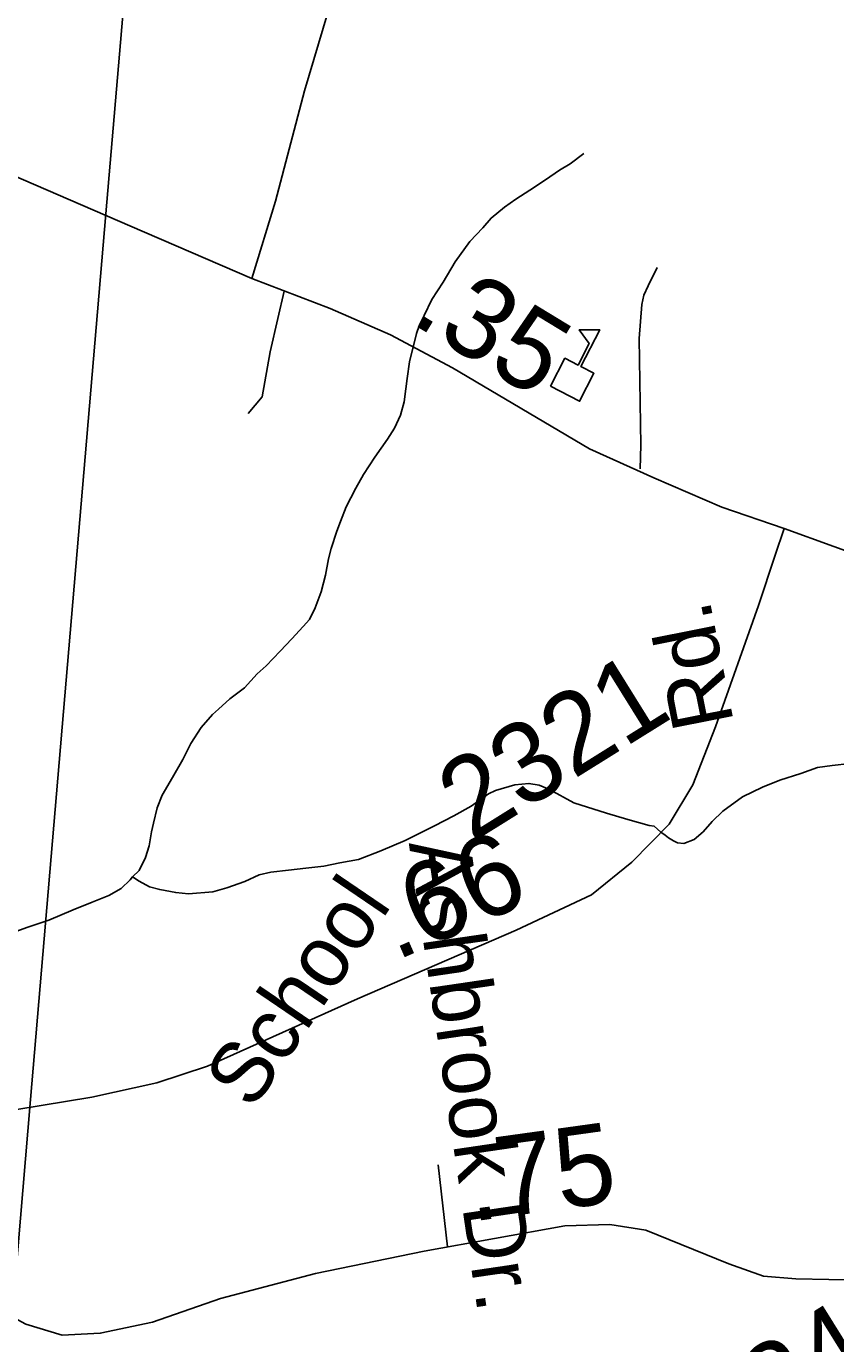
# Model space of a CAD drawing. Extents: x 2001466 to 31450019, y -30647475 to 847247.
# Drawn here: x 2171193 to 2173713, y 764612 to 768711 of the extents above; entities that cross this region are included whole.
import ezdxf

# ---------------------------------------------------------------- set-up
doc = ezdxf.new("R2010")
doc.units = 0
for name, color, linetype in [('Exist Cultural Educational Facility Elementary CELL', 7, 'Continuous'), ('Exist Hydrographic Misc Water Feature', 7, 'Continuous'), ('Exist Road Non-System Type 51', 7, 'Continuous'), ('Exist Road Non-System Type 51 Label', 7, 'Continuous'), ('Exist Road Secondary Mileage Hundredths English Label', 7, 'Continuous'), ('Exist Road Secondary Type 51 Attributed', 7, 'Continuous'), ('Exist Road Secondary Type 51 Label', 7, 'Continuous'), ('Exist Road Secondary Type 51 Number Label', 7, 'Continuous'), ('Exist Utilities Electrical Transmission Line', 7, 'Continuous')]:
    doc.layers.add(name, color=color, linetype=linetype)

msp = doc.modelspace()

# ---------------------------------------------------------------- linework, layer by layer
at = {"layer": 'Exist Cultural Educational Facility Elementary CELL'}
msp.add_lwpolyline([(2172825.5, 767591.2), (2172870.3, 767678.3), (2172911.3, 767657.2), (2172945.6, 767724), (2172914.9, 767767.1), (2172978.6, 767767.1), (2172919.8, 767652.8), (2172960.7, 767631.7), (2172915.9, 767544.7)], close=True, dxfattribs=at)
at = {"layer": 'Exist Hydrographic Misc Water Feature'}
for points in [[(2172928.9, 768315.8), (2172886.9, 768283.6), (2172853.1, 768263.6), (2172809.4, 768233.3), (2172761.4, 768201.1), (2172717.7, 768172.9), (2172681.8, 768148.7), (2172640.4, 768114.4), (2172614.2, 768084.3), (2172574.4, 768042), (2172528.9, 767977.9), (2172491.1, 767915.4), (2172455.5, 767861.6), (2172431.9, 767811.2), (2172415.9, 767779.2), (2172408.1, 767755.2), (2172386.6, 767667.2), (2172379.2, 767615.1), (2172375.1, 767582.9), (2172369.3, 767543.2), (2172357.7, 767501.2), (2172339.8, 767460.8), (2172318.1, 767426.9), (2172278.1, 767370.8), (2172242.8, 767316.5), (2172218.8, 767274.3), (2172203, 767244.2), (2172189.1, 767215.9), (2172171.7, 767169.9), (2172159.4, 767140.1), (2172141.9, 767086), (2172133.9, 767053.9), (2172124.3, 767003.8), (2172110.6, 766951.9), (2172092.9, 766901.9), (2172075.1, 766865.6), (2172055.2, 766843.5), (2172019.5, 766805.4), (2171983.8, 766767), (2171940, 766720.9), (2171912.3, 766696.8), (2171872.1, 766652.5), (2171826.6, 766618.4), (2171790.9, 766586.1), (2171773.1, 766570.1), (2171737.4, 766529.7), (2171705.6, 766479.7), (2171680, 766429.6), (2171648, 766373.2), (2171616.4, 766319.2), (2171600.4, 766279), (2171589.1, 766231.2), (2171583, 766204.9), (2171575.2, 766161.1), (2171563.7, 766125.1), (2171543.8, 766084.7), (2171523.9, 766064.6)], [(2173757.1, 766417), (2173703, 766411), (2173657.3, 766404.5), (2173605.4, 766386.4), (2173539.6, 766365.9), (2173485.6, 766343.7), (2173423.7, 766313.3), (2173362.4, 766269), (2173328.6, 766236.8), (2173300.7, 766204.5), (2173272.4, 766180.7), (2173240.6, 766168.5), (2173220.5, 766170.3), (2173208.8, 766176.2), (2173192.6, 766185.9), (2173182.4, 766194), (2173168.8, 766203.7), (2173148.3, 766221.8), (2173132.1, 766223.9), (2173066.1, 766243.2), (2173000.1, 766262.9), (2172898.4, 766294.5), (2172821.9, 766336.1), (2172789.9, 766349.9), (2172758.1, 766355.5), (2172714, 766351.2), (2172654, 766333.1), (2172632.4, 766323), (2172578.3, 766284.5), (2172524.6, 766254.5), (2172464.5, 766223.8), (2172372.6, 766177.6), (2172297.2, 766145.2), (2172227.2, 766118.5), (2172169.4, 766108.2), (2172119.8, 766097.9), (2172063.4, 766091.8), (2172009.7, 766085.2), (2171953.9, 766079.1), (2171917.6, 766070.8), (2171873.9, 766050.6), (2171817.8, 766030.3), (2171774.1, 766018.2), (2171698.4, 766011.9), (2171658.2, 766015.5), (2171608.4, 766025.1), (2171576, 766033.2), (2171543.8, 766051.1), (2171523.9, 766064.6)], [(2171523.9, 766064.6), (2171515.9, 766054.8), (2171488.2, 766028.6), (2171450.1, 766006.4), (2171398.2, 765986.3), (2171338.5, 765961.6), (2171262.5, 765929.3), (2171194.6, 765907.1), (2171121, 765880.5)]]:
    msp.add_lwpolyline(points, dxfattribs=at)
at = {"layer": 'Exist Road Non-System Type 51'}
for points in [[(2173104.5, 767333.9), (2173106.8, 767407.9), (2173101.5, 767740), (2173110.2, 767846), (2173116, 767874.2), (2173129.6, 767903.8), (2173157.6, 767960.2)], [(2171996.3, 767887.5), (2171976.2, 767802.1), (2171952.5, 767698.6), (2171927.8, 767558.4), (2171884, 767506.7)], [(2172475.1, 765168.6), (2172504.8, 764913)]]:
    msp.add_lwpolyline(points, dxfattribs=at)
at = {"layer": 'Exist Road Secondary Type 51 Attributed'}
for points in [[(2172455.2, 769886.7), (2172434.9, 769800.7), (2172402.3, 769693.5), (2172242.2, 769155.3), (2172145.9, 768803.5), (2172059.1, 768510.3), (2171969.1, 768166.8), (2171894.7, 767926.3)], [(2169681.2, 768797.6), (2169793.3, 768781), (2170009.3, 768743.6), (2170149.8, 768707.4), (2170301.5, 768659.2), (2170425, 768614.2), (2170564.2, 768553.5), (2170842, 768407.9), (2171068, 768283.3), (2171515.4, 768090.7), (2171894.7, 767926.3)], [(2171894.7, 767926.3), (2172139, 767833.1), (2172327.4, 767751.4), (2172519.9, 767648.8), (2172947.3, 767396.4), (2173147.2, 767306.4), (2173358.6, 767215.3), (2173553.3, 767148.1)], [(2170866.7, 765293.7), (2171080.7, 765327.2), (2171396.7, 765379.5), (2171599.7, 765423.5), (2171756.7, 765475.9), (2172224.4, 765685.3), (2172718.3, 765898.9), (2172953.2, 766008.9), (2173078.8, 766110.4), (2173194.4, 766228.8), (2173268.7, 766351.3), (2173338.8, 766531.4), (2173473.3, 766909.4), (2173525.1, 767065.4), (2173553.3, 767148.1)], [(2173553.3, 767148.1), (2173862.9, 767036.2), (2174256.4, 766905.3), (2174791.6, 766762.9), (2175156, 766668.3)], [(2170866.7, 765293.7), (2170911.2, 765133.5), (2170942.6, 764969.1), (2170971.9, 764878), (2171035.2, 764784.8), (2171094.9, 764724), (2171191.1, 764672.7), (2171304.1, 764638.2), (2171422.9, 764644.5), (2171586.1, 764679), (2171797.5, 764752.3), (2172093.1, 764829.8), (2172432.1, 764900), (2172870, 764978.5), (2173010.3, 764982.7), (2173122.2, 764964.9), (2173381.2, 764860.2), (2173489, 764822.5), (2173589.4, 764814.1), (2173794.5, 764809.9), (2174247.1, 764812), (2174353.8, 764822.5)]]:
    msp.add_lwpolyline(points, dxfattribs=at)
at = {"layer": 'Exist Utilities Electrical Transmission Line'}
for p, q in [((2171206.2, 765371.8), (2171441, 768127.3)), ((2171150.6, 764719.1), (2171206.2, 765371.8))]:
    msp.add_line(p, q, dxfattribs=at)
msp.add_lwpolyline([(2171441, 768127.3), (2171614.6, 770165), (2172167.1, 770809.8)], dxfattribs=at)

# ---------------------------------------------------------------- texts
at = {"layer": 'Exist Road Non-System Type 51 Label'}
msp.add_text('Ashbrook Dr.', height=190, rotation=278.3678, dxfattribs=at).set_placement((2172383.8, 766169.8))
at = {"layer": 'Exist Road Secondary Mileage Hundredths English Label'}
for s, rotation, p in [('.35', 328.7313, (2172385.2, 767791.2)), ('.66', 23.7451, (2172343.3, 765802.2)), ('.75', 7.8876, (2172579.3, 764991.6))]:
    msp.add_text(s, height=250, rotation=rotation, dxfattribs=at).set_placement(p)
at = {"layer": 'Exist Road Secondary Type 51 Label'}
for s, rotation, p in [('Rd.', 101.2231, (2173396.9, 766544.3)), ('School', 55.8051, (2171896.6, 765334.7))]:
    msp.add_text(s, height=190, rotation=rotation, dxfattribs=at).set_placement(p)
at = {"layer": 'Exist Road Secondary Type 51 Number Label'}
for s, p in [('2321', (2172580.7, 766170.1)), ('2421', (2173525.8, 764343.7))]:
    msp.add_text(s, height=250, rotation=31.918, dxfattribs=at).set_placement(p)

doc.saveas('drawing.dxf')
